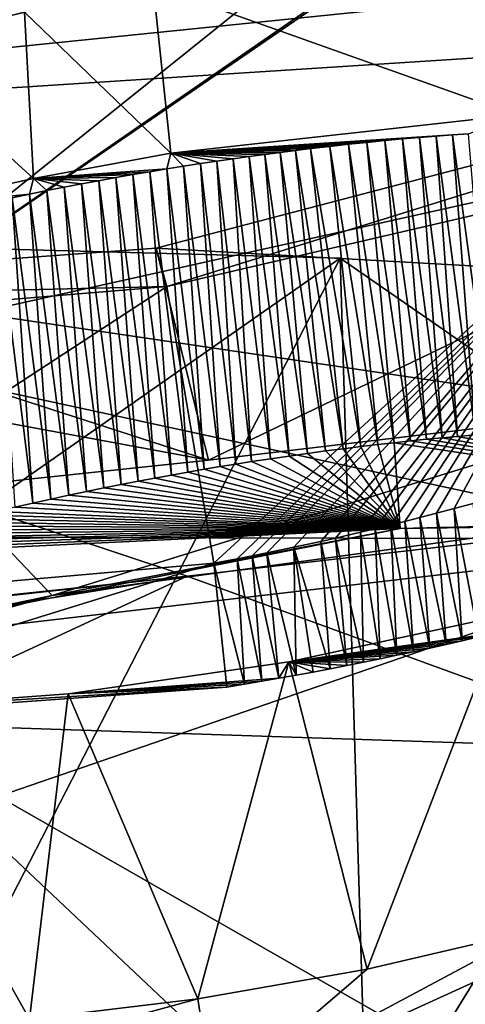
# Model space of a CAD drawing. Header units: metres. Extents: x -147 to 294, y -23 to 81.
# Tile 332 of 656: x 246.438 to 247.424, y 16.367 to 18.543. Entities that reach past the tile are written whole.
import ezdxf

# ---------------------------------------------------------------- set-up
doc = ezdxf.new("R2010")
doc.units = ezdxf.units.M
doc.layers.add('solid_AVA_153', color=7, linetype='CONTINUOUS')

msp = doc.modelspace()

# ---------------------------------------------------------------- linework, layer by layer
at = {"layer": 'solid_AVA_153'}
for points in [[(235.382919, 20.174784, 271.545105), (248.68512, 21.944908, 269.990875), (236.747787, 7.212847, 268.464081)], [(248.68512, 21.944908, 269.990875), (246.785263, 8.478528, 267.585846), (236.747787, 7.212847, 268.464081)], [(248.68512, 21.944908, 269.990875), (253.524139, 10.754683, 266.204803), (246.785263, 8.478528, 267.585846)], [(250.906952, 11.006205, 270.554932), (249.574112, 21.555054, 273.642517), (235.413086, 19.895332, 274.532532)], [(250.906952, 11.006205, 270.554932), (235.413086, 19.895332, 274.532532), (235.975128, 14.554294, 273.108093)], [(246.510284, 17.270866, 189.794327), (245.98967, 17.816858, 187.674927), (254.132614, 19.629084, 186.691681)], [(248.600922, 19.607344, 183.324738), (254.132614, 19.629084, 186.691681), (245.98967, 17.816858, 187.674927)], [(247.666275, 17.428185, 189.912994), (246.510284, 17.270866, 189.794327), (254.132614, 19.629084, 186.691681)], [(248.175293, 19.324511, 183.976242), (248.600922, 19.607344, 183.324738), (245.98967, 17.816858, 187.674927)], [(247.557861, 19.073439, 184.42691), (248.175293, 19.324511, 183.976242), (245.98967, 17.816858, 187.674927)], [(246.024277, 18.755999, 184.598358), (247.557861, 19.073439, 184.42691), (245.98967, 17.816858, 187.674927)], [(246.148224, 18.484308, 190.351578), (246.449112, 18.55978, 190.295303), (245.375778, 19.043739, 190.472504)], [(249.380035, 18.783726, 198.120804), (244.016846, 18.2379, 198.04126), (248.6633, 18.537403, 198.839584)], [(249.380035, 18.783726, 198.120804), (244.144302, 18.446239, 197.221237), (244.016846, 18.2379, 198.04126)], [(249.380035, 18.783726, 198.120804), (246.855591, 17.569769, 197.384338), (244.144302, 18.446239, 197.221237)], [(249.380035, 18.783726, 198.120804), (249.500443, 17.883444, 197.87999), (246.855591, 17.569769, 197.384338)], [(247.536087, 18.333069, 190.350815), (247.49472, 18.721941, 190.432083), (246.733246, 18.619106, 190.282104)], [(246.772278, 18.24843, 190.204239), (246.733246, 18.619106, 190.282104), (246.449112, 18.55978, 190.295303)], [(247.536087, 18.333069, 190.350815), (246.733246, 18.619106, 190.282104), (246.772278, 18.24843, 190.204239)], [(246.468613, 18.192575, 190.22403), (246.449112, 18.55978, 190.295303), (246.148224, 18.484308, 190.351578)], [(246.468613, 18.192575, 190.22403), (246.772278, 18.24843, 190.204239), (246.449112, 18.55978, 190.295303)], [(244.016846, 18.2379, 198.04126), (248.740402, 17.540977, 198.631851), (248.6633, 18.537403, 198.839584)], [(248.633331, 18.534275, 195.033401), (246.740219, 18.038639, 195.651199), (249.500443, 17.883444, 197.87999)], [(246.763519, 17.953737, 194.898636), (246.740219, 18.038639, 195.651199), (248.633331, 18.534275, 195.033401)], [(247.792297, 18.192648, 194.698029), (246.763519, 17.953737, 194.898636), (248.633331, 18.534275, 195.033401)], [(246.185013, 18.130308, 190.278381), (246.468613, 18.192575, 190.22403), (246.148224, 18.484308, 190.351578)], [(244.144302, 18.446239, 197.221237), (246.855591, 17.569769, 197.384338), (244.210327, 17.290581, 196.89856)], [(247.536087, 18.333069, 190.350815), (246.772278, 18.24843, 190.204239), (247.430695, 18.291344, 190.431702)], [(246.772278, 18.24843, 190.204239), (247.395569, 18.288877, 190.419983), (247.430695, 18.291344, 190.431702)], [(246.772278, 18.24843, 190.204239), (247.359604, 18.28615, 190.408676), (247.395569, 18.288877, 190.419983)], [(246.772278, 18.24843, 190.204239), (247.322739, 18.283148, 190.397812), (247.359604, 18.28615, 190.408676)], [(246.772278, 18.24843, 190.204239), (247.284912, 18.279856, 190.387421), (247.322739, 18.283148, 190.397812)], [(247.322739, 18.283148, 190.397812), (247.284912, 18.279856, 190.387421), (247.372879, 17.619415, 190.222214)], [(247.359604, 18.28615, 190.408676), (247.322739, 18.283148, 190.397812), (247.406784, 17.622526, 190.231842)], [(247.322739, 18.283148, 190.397812), (247.372879, 17.619415, 190.222214), (247.406784, 17.622526, 190.231842)], [(247.395569, 18.288877, 190.419983), (247.359604, 18.28615, 190.408676), (247.446472, 17.62594, 190.243866)], [(247.359604, 18.28615, 190.408676), (247.406784, 17.622526, 190.231842), (247.446472, 17.62594, 190.243866)], [(247.430695, 18.291344, 190.431702), (247.395569, 18.288877, 190.419983), (247.485153, 17.629028, 190.256409)], [(247.395569, 18.288877, 190.419983), (247.446472, 17.62594, 190.243866), (247.485153, 17.629028, 190.256409)], [(246.772278, 18.24843, 190.204239), (247.246078, 18.276253, 190.377518), (247.284912, 18.279856, 190.387421)], [(246.772278, 18.24843, 190.204239), (247.206253, 18.272329, 190.368179), (247.246078, 18.276253, 190.377518)], [(246.772278, 18.24843, 190.204239), (247.165512, 18.268078, 190.359451), (247.206253, 18.272329, 190.368179)], [(246.772278, 18.24843, 190.204239), (247.123856, 18.263487, 190.351379), (247.165512, 18.268078, 190.359451)], [(246.772278, 18.24843, 190.204239), (247.081268, 18.258539, 190.344025), (247.123856, 18.263487, 190.351379)], [(247.123856, 18.263487, 190.351379), (247.081268, 18.258539, 190.344025), (247.192444, 17.599977, 190.180939)], [(247.165512, 18.268078, 190.359451), (247.123856, 18.263487, 190.351379), (247.230057, 17.604422, 190.188202)], [(247.123856, 18.263487, 190.351379), (247.192444, 17.599977, 190.180939), (247.230057, 17.604422, 190.188202)], [(247.206253, 18.272329, 190.368179), (247.165512, 18.268078, 190.359451), (247.266861, 17.608574, 190.195984)], [(247.165512, 18.268078, 190.359451), (247.230057, 17.604422, 190.188202), (247.266861, 17.608574, 190.195984)], [(247.246078, 18.276253, 190.377518), (247.206253, 18.272329, 190.368179), (247.302917, 17.612448, 190.204254)], [(247.206253, 18.272329, 190.368179), (247.266861, 17.608574, 190.195984), (247.302917, 17.612448, 190.204254)], [(247.284912, 18.279856, 190.387421), (247.246078, 18.276253, 190.377518), (247.338242, 17.616058, 190.213013)], [(247.246078, 18.276253, 190.377518), (247.302917, 17.612448, 190.204254), (247.338242, 17.616058, 190.213013)], [(247.284912, 18.279856, 190.387421), (247.338242, 17.616058, 190.213013), (247.372879, 17.619415, 190.222214)], [(244.016846, 18.2379, 198.04126), (245.440704, 17.163971, 198.028671), (246.80867, 17.313625, 198.277267)], [(244.016846, 18.2379, 198.04126), (246.80867, 17.313625, 198.277267), (247.774475, 17.42494, 198.454025)], [(244.016846, 18.2379, 198.04126), (247.774475, 17.42494, 198.454025), (248.740402, 17.540977, 198.631851)], [(246.468613, 18.192575, 190.22403), (246.763611, 18.213705, 190.317017), (246.772278, 18.24843, 190.204239)], [(246.772278, 18.24843, 190.204239), (246.763611, 18.213705, 190.317017), (246.800842, 18.219683, 190.317657)], [(246.772278, 18.24843, 190.204239), (247.048203, 18.254522, 190.338928), (247.081268, 18.258539, 190.344025)], [(246.772278, 18.24843, 190.204239), (247.014603, 18.250284, 190.33429), (247.048203, 18.254522, 190.338928)], [(246.772278, 18.24843, 190.204239), (246.980453, 18.245819, 190.330154), (247.014603, 18.250284, 190.33429)], [(246.772278, 18.24843, 190.204239), (246.800842, 18.219683, 190.317657), (246.837784, 18.22542, 190.318939)], [(246.772278, 18.24843, 190.204239), (246.837784, 18.22542, 190.318939), (246.874313, 18.230909, 190.320877)], [(246.772278, 18.24843, 190.204239), (246.874313, 18.230909, 190.320877), (246.910324, 18.236143, 190.32341)], [(246.772278, 18.24843, 190.204239), (246.910324, 18.236143, 190.32341), (246.945724, 18.241112, 190.326508)], [(246.772278, 18.24843, 190.204239), (246.945724, 18.241112, 190.326508), (246.980453, 18.245819, 190.330154)], [(246.945724, 18.241112, 190.326508), (246.910324, 18.236143, 190.32341), (246.992905, 17.573036, 190.153992)], [(246.980453, 18.245819, 190.330154), (246.945724, 18.241112, 190.326508), (247.034378, 17.579096, 190.158005)], [(246.945724, 18.241112, 190.326508), (246.992905, 17.573036, 190.153992), (247.034378, 17.579096, 190.158005)], [(247.014603, 18.250284, 190.33429), (246.980453, 18.245819, 190.330154), (247.075027, 17.584803, 190.16275)], [(246.980453, 18.245819, 190.330154), (247.034378, 17.579096, 190.158005), (247.075027, 17.584803, 190.16275)], [(247.048203, 18.254522, 190.338928), (247.014603, 18.250284, 190.33429), (247.114914, 17.590176, 190.168182)], [(247.014603, 18.250284, 190.33429), (247.075027, 17.584803, 190.16275), (247.114914, 17.590176, 190.168182)], [(247.081268, 18.258539, 190.344025), (247.048203, 18.254522, 190.338928), (247.154037, 17.595228, 190.174255)], [(247.048203, 18.254522, 190.338928), (247.114914, 17.590176, 190.168182), (247.154037, 17.595228, 190.174255)], [(247.081268, 18.258539, 190.344025), (247.154037, 17.595228, 190.174255), (247.192444, 17.599977, 190.180939)], [(246.800842, 18.219683, 190.317657), (246.763611, 18.213705, 190.317017), (246.846115, 17.549652, 190.146439)], [(246.837784, 18.22542, 190.318939), (246.800842, 18.219683, 190.317657), (246.881424, 17.555552, 190.147308)], [(246.800842, 18.219683, 190.317657), (246.846115, 17.549652, 190.146439), (246.881424, 17.555552, 190.147308)], [(246.874313, 18.230909, 190.320877), (246.837784, 18.22542, 190.318939), (246.91626, 17.561201, 190.148758)], [(246.837784, 18.22542, 190.318939), (246.881424, 17.555552, 190.147308), (246.91626, 17.561201, 190.148758)], [(246.910324, 18.236143, 190.32341), (246.874313, 18.230909, 190.320877), (246.950607, 17.566608, 190.150757)], [(246.874313, 18.230909, 190.320877), (246.91626, 17.561201, 190.148758), (246.950607, 17.566608, 190.150757)], [(246.910324, 18.236143, 190.32341), (246.950607, 17.566608, 190.150757), (246.992905, 17.573036, 190.153992)], [(246.468613, 18.192575, 190.22403), (246.726151, 18.2075, 190.317078), (246.763611, 18.213705, 190.317017)], [(246.468613, 18.192575, 190.22403), (246.688583, 18.20108, 190.31781), (246.726151, 18.2075, 190.317078)], [(246.468613, 18.192575, 190.22403), (246.650986, 18.194464, 190.319244), (246.688583, 18.20108, 190.31781)], [(246.468613, 18.192575, 190.22403), (246.613205, 18.187613, 190.321381), (246.650986, 18.194464, 190.319244)], [(246.650986, 18.194464, 190.319244), (246.613205, 18.187613, 190.321381), (246.699982, 17.523365, 190.149292)], [(246.688583, 18.20108, 190.31781), (246.650986, 18.194464, 190.319244), (246.737228, 17.530352, 190.147583)], [(246.650986, 18.194464, 190.319244), (246.699982, 17.523365, 190.149292), (246.737228, 17.530352, 190.147583)], [(246.726151, 18.2075, 190.317078), (246.688583, 18.20108, 190.31781), (246.774033, 17.537062, 190.146561)], [(246.688583, 18.20108, 190.31781), (246.737228, 17.530352, 190.147583), (246.774033, 17.537062, 190.146561)], [(246.763611, 18.213705, 190.317017), (246.726151, 18.2075, 190.317078), (246.810318, 17.543491, 190.146179)], [(246.726151, 18.2075, 190.317078), (246.774033, 17.537062, 190.146561), (246.810318, 17.543491, 190.146179)], [(246.763611, 18.213705, 190.317017), (246.810318, 17.543491, 190.146179), (246.846115, 17.549652, 190.146439)], [(246.185013, 18.130308, 190.278381), (246.460037, 18.157772, 190.337311), (246.468613, 18.192575, 190.22403)], [(246.468613, 18.192575, 190.22403), (246.460037, 18.157772, 190.337311), (246.498444, 18.165569, 190.332214)], [(246.468613, 18.192575, 190.22403), (246.498444, 18.165569, 190.332214), (246.536835, 18.173151, 190.32785)], [(246.468613, 18.192575, 190.22403), (246.536835, 18.173151, 190.32785), (246.575119, 18.180504, 190.324249)], [(246.468613, 18.192575, 190.22403), (246.575119, 18.180504, 190.324249), (246.613205, 18.187613, 190.321381)], [(246.536835, 18.173151, 190.32785), (246.498444, 18.165569, 190.332214), (246.585632, 17.500679, 190.158829)], [(246.575119, 18.180504, 190.324249), (246.536835, 18.173151, 190.32785), (246.624191, 17.508537, 190.154892)], [(246.536835, 18.173151, 190.32785), (246.585632, 17.500679, 190.158829), (246.624191, 17.508537, 190.154892)], [(246.613205, 18.187613, 190.321381), (246.575119, 18.180504, 190.324249), (246.662308, 17.516098, 190.151718)], [(246.575119, 18.180504, 190.324249), (246.624191, 17.508537, 190.154892), (246.662308, 17.516098, 190.151718)], [(246.613205, 18.187613, 190.321381), (246.662308, 17.516098, 190.151718), (246.699982, 17.523365, 190.149292)], [(246.867691, 17.342163, 194.414978), (246.763519, 17.953737, 194.898636), (247.792297, 18.192648, 194.698029)], [(246.919128, 17.352015, 194.415421), (246.867691, 17.342163, 194.414978), (247.792297, 18.192648, 194.698029)], [(246.952316, 17.358517, 194.415039), (246.919128, 17.352015, 194.415421), (247.792297, 18.192648, 194.698029)], [(246.984909, 17.365067, 194.414169), (246.952316, 17.358517, 194.415039), (247.792297, 18.192648, 194.698029)], [(247.044571, 17.377474, 194.411331), (246.984909, 17.365067, 194.414169), (247.792297, 18.192648, 194.698029)], [(247.104126, 17.390411, 194.406845), (247.044571, 17.377474, 194.411331), (247.792297, 18.192648, 194.698029)], [(247.136749, 17.397732, 194.403702), (247.104126, 17.390411, 194.406845), (247.792297, 18.192648, 194.698029)], [(247.192398, 17.410622, 194.397171), (247.136749, 17.397732, 194.403702), (247.792297, 18.192648, 194.698029)], [(247.224274, 17.418226, 194.392776), (247.192398, 17.410622, 194.397171), (247.792297, 18.192648, 194.698029)], [(247.25943, 17.426807, 194.387344), (247.224274, 17.418226, 194.392776), (247.792297, 18.192648, 194.698029)], [(247.290222, 17.434486, 194.382111), (247.25943, 17.426807, 194.387344), (247.792297, 18.192648, 194.698029)], [(247.323639, 17.442987, 194.3759), (247.290222, 17.434486, 194.382111), (247.792297, 18.192648, 194.698029)], [(247.359879, 17.45241, 194.36853), (247.323639, 17.442987, 194.3759), (247.792297, 18.192648, 194.698029)], [(247.399139, 17.46286, 194.359787), (247.359879, 17.45241, 194.36853), (247.792297, 18.192648, 194.698029)], [(247.441605, 17.474455, 194.349442), (247.399139, 17.46286, 194.359787), (247.792297, 18.192648, 194.698029)], [(246.185013, 18.130308, 190.278381), (246.421722, 18.14978, 190.34317), (246.460037, 18.157772, 190.337311)], [(246.421722, 18.14978, 190.34317), (246.383591, 18.141611, 190.349731), (246.4673, 17.475206, 190.175598)], [(246.460037, 18.157772, 190.337311), (246.421722, 18.14978, 190.34317), (246.507172, 17.48402, 190.169144)], [(246.421722, 18.14978, 190.34317), (246.4673, 17.475206, 190.175598), (246.507172, 17.48402, 190.169144)], [(246.498444, 18.165569, 190.332214), (246.460037, 18.157772, 190.337311), (246.546631, 17.49251, 190.163574)], [(246.460037, 18.157772, 190.337311), (246.507172, 17.48402, 190.169144), (246.546631, 17.49251, 190.163574)], [(246.498444, 18.165569, 190.332214), (246.546631, 17.49251, 190.163574), (246.585632, 17.500679, 190.158829)], [(246.383591, 18.141611, 190.349731), (246.427109, 17.466078, 190.182938), (246.4673, 17.475206, 190.175598)], [(246.263687, 17.399652, 202.563141), (247.146698, 18.016191, 200.360504), (245.695969, 18.055271, 199.553436)], [(245.892807, 15.581443, 199.227875), (245.695969, 18.055271, 199.553436), (247.146698, 18.016191, 200.360504)], [(246.740219, 18.038639, 195.651199), (245.00325, 17.912497, 195.121155), (246.855591, 17.569769, 197.384338)], [(246.763519, 17.953737, 194.898636), (245.00325, 17.912497, 195.121155), (246.740219, 18.038639, 195.651199)], [(246.740219, 18.038639, 195.651199), (246.855591, 17.569769, 197.384338), (249.500443, 17.883444, 197.87999)], [(247.219696, 15.583611, 199.973969), (245.892807, 15.581443, 199.227875), (247.146698, 18.016191, 200.360504)], [(246.263687, 17.399652, 202.563141), (248.044678, 17.395647, 203.368958), (247.146698, 18.016191, 200.360504)], [(247.219696, 15.583611, 199.973969), (247.146698, 18.016191, 200.360504), (248.044678, 17.395647, 203.368958)], [(245.423492, 17.842499, 194.467102), (245.00325, 17.912497, 195.121155), (246.763519, 17.953737, 194.898636)], [(245.423492, 17.842499, 194.467102), (246.763519, 17.953737, 194.898636), (245.664398, 17.235857, 194.039078)], [(245.664398, 17.235857, 194.039078), (246.763519, 17.953737, 194.898636), (246.867691, 17.342163, 194.414978)], [(245.00325, 17.912497, 195.121155), (244.210327, 17.290581, 196.89856), (246.855591, 17.569769, 197.384338)], [(246.510284, 17.270866, 189.794327), (245.521225, 16.99181, 190.202881), (245.98967, 17.816858, 187.674927)], [(247.266861, 17.608574, 190.195984), (247.230057, 17.604422, 190.188202), (247.279419, 17.419235, 190.045929)], [(247.302917, 17.612448, 190.204254), (247.266861, 17.608574, 190.195984), (248.423264, 17.434977, 190.667694)], [(247.266861, 17.608574, 190.195984), (247.279419, 17.419235, 190.045929), (248.423264, 17.434977, 190.667694)], [(247.338242, 17.616058, 190.213013), (247.302917, 17.612448, 190.204254), (248.423264, 17.434977, 190.667694)], [(247.372879, 17.619415, 190.222214), (247.338242, 17.616058, 190.213013), (248.423264, 17.434977, 190.667694)], [(247.406784, 17.622526, 190.231842), (247.372879, 17.619415, 190.222214), (248.423264, 17.434977, 190.667694)], [(247.446472, 17.62594, 190.243866), (247.406784, 17.622526, 190.231842), (248.423264, 17.434977, 190.667694)], [(247.075027, 17.584803, 190.16275), (247.034378, 17.579096, 190.158005), (247.279419, 17.419235, 190.045929)], [(247.114914, 17.590176, 190.168182), (247.075027, 17.584803, 190.16275), (247.279419, 17.419235, 190.045929)], [(247.154037, 17.595228, 190.174255), (247.114914, 17.590176, 190.168182), (247.279419, 17.419235, 190.045929)], [(247.192444, 17.599977, 190.180939), (247.154037, 17.595228, 190.174255), (247.279419, 17.419235, 190.045929)], [(247.230057, 17.604422, 190.188202), (247.192444, 17.599977, 190.180939), (247.279419, 17.419235, 190.045929)], [(246.950607, 17.566608, 190.150757), (246.91626, 17.561201, 190.148758), (247.279419, 17.419235, 190.045929)], [(246.992905, 17.573036, 190.153992), (246.950607, 17.566608, 190.150757), (247.279419, 17.419235, 190.045929)], [(247.034378, 17.579096, 190.158005), (246.992905, 17.573036, 190.153992), (247.279419, 17.419235, 190.045929)], [(246.810318, 17.543491, 190.146179), (246.774033, 17.537062, 190.146561), (247.279419, 17.419235, 190.045929)], [(246.846115, 17.549652, 190.146439), (246.810318, 17.543491, 190.146179), (247.279419, 17.419235, 190.045929)], [(246.881424, 17.555552, 190.147308), (246.846115, 17.549652, 190.146439), (247.279419, 17.419235, 190.045929)], [(246.91626, 17.561201, 190.148758), (246.881424, 17.555552, 190.147308), (247.279419, 17.419235, 190.045929)], [(246.699982, 17.523365, 190.149292), (246.662308, 17.516098, 190.151718), (247.279419, 17.419235, 190.045929)], [(246.737228, 17.530352, 190.147583), (246.699982, 17.523365, 190.149292), (247.279419, 17.419235, 190.045929)], [(246.774033, 17.537062, 190.146561), (246.737228, 17.530352, 190.147583), (247.279419, 17.419235, 190.045929)], [(246.585632, 17.500679, 190.158829), (246.546631, 17.49251, 190.163574), (247.279419, 17.419235, 190.045929)], [(246.624191, 17.508537, 190.154892), (246.585632, 17.500679, 190.158829), (247.279419, 17.419235, 190.045929)], [(246.662308, 17.516098, 190.151718), (246.624191, 17.508537, 190.154892), (247.279419, 17.419235, 190.045929)], [(246.4673, 17.475206, 190.175598), (246.427109, 17.466078, 190.182938), (247.279419, 17.419235, 190.045929)], [(246.507172, 17.48402, 190.169144), (246.4673, 17.475206, 190.175598), (247.279419, 17.419235, 190.045929)], [(246.546631, 17.49251, 190.163574), (246.507172, 17.48402, 190.169144), (247.279419, 17.419235, 190.045929)], [(246.386581, 17.456621, 190.191193), (246.354324, 17.448915, 190.198395), (247.279419, 17.419235, 190.045929)], [(246.427109, 17.466078, 190.182938), (246.386581, 17.456621, 190.191193), (247.279419, 17.419235, 190.045929)], [(247.41713, 17.170797, 194.285385), (247.359879, 17.45241, 194.36853), (247.399139, 17.46286, 194.359787)], [(247.452759, 17.179224, 194.276688), (247.399139, 17.46286, 194.359787), (247.441605, 17.474455, 194.349442)], [(247.41713, 17.170797, 194.285385), (247.399139, 17.46286, 194.359787), (247.452759, 17.179224, 194.276688)], [(246.289063, 17.432823, 190.214706), (246.256058, 17.424421, 190.223862), (247.279419, 17.419235, 190.045929)], [(246.321823, 17.440985, 190.206223), (246.289063, 17.432823, 190.214706), (247.279419, 17.419235, 190.045929)], [(246.354324, 17.448915, 190.198395), (246.321823, 17.440985, 190.206223), (247.279419, 17.419235, 190.045929)], [(247.30899, 17.146414, 194.307739), (247.25943, 17.426807, 194.387344), (247.290222, 17.434486, 194.382111)], [(248.423264, 17.434977, 190.667694), (247.279419, 17.419235, 190.045929), (247.666275, 17.428185, 189.912994)], [(247.345245, 17.154392, 194.300903), (247.290222, 17.434486, 194.382111), (247.323639, 17.442987, 194.3759)], [(247.30899, 17.146414, 194.307739), (247.290222, 17.434486, 194.382111), (247.345245, 17.154392, 194.300903)], [(247.381287, 17.162519, 194.293457), (247.323639, 17.442987, 194.3759), (247.359879, 17.45241, 194.36853)], [(247.345245, 17.154392, 194.300903), (247.323639, 17.442987, 194.3759), (247.381287, 17.162519, 194.293457)], [(247.381287, 17.162519, 194.293457), (247.359879, 17.45241, 194.36853), (247.41713, 17.170797, 194.285385)], [(247.279419, 17.419235, 190.045929), (246.004425, 17.165802, 190.168381), (246.510284, 17.270866, 189.794327)], [(246.019592, 17.358774, 190.308411), (246.004425, 17.165802, 190.168381), (247.279419, 17.419235, 190.045929)], [(246.053879, 17.368917, 190.293991), (246.019592, 17.358774, 190.308411), (247.279419, 17.419235, 190.045929)], [(246.087997, 17.37879, 190.280396), (246.053879, 17.368917, 190.293991), (247.279419, 17.419235, 190.045929)], [(246.121918, 17.388401, 190.267609), (246.087997, 17.37879, 190.280396), (247.279419, 17.419235, 190.045929)], [(246.155685, 17.39776, 190.255569), (246.121918, 17.388401, 190.267609), (247.279419, 17.419235, 190.045929)], [(246.189301, 17.406881, 190.244293), (246.155685, 17.39776, 190.255569), (247.279419, 17.419235, 190.045929)], [(246.222778, 17.41577, 190.233719), (246.189301, 17.406881, 190.244293), (247.279419, 17.419235, 190.045929)], [(246.256058, 17.424421, 190.223862), (246.222778, 17.41577, 190.233719), (247.279419, 17.419235, 190.045929)], [(247.279419, 17.419235, 190.045929), (246.510284, 17.270866, 189.794327), (247.666275, 17.428185, 189.912994)], [(247.86174, 16.930601, 200.304733), (247.774475, 17.42494, 198.454025), (246.80867, 17.313625, 198.277267)], [(247.19899, 17.123371, 194.324554), (247.136749, 17.397732, 194.403702), (247.192398, 17.410622, 194.397171)], [(247.23587, 17.130903, 194.319565), (247.192398, 17.410622, 194.397171), (247.224274, 17.418226, 194.392776)], [(247.19899, 17.123371, 194.324554), (247.192398, 17.410622, 194.397171), (247.23587, 17.130903, 194.319565)], [(247.272537, 17.138584, 194.313965), (247.224274, 17.418226, 194.392776), (247.25943, 17.426807, 194.387344)], [(247.23587, 17.130903, 194.319565), (247.224274, 17.418226, 194.392776), (247.272537, 17.138584, 194.313965)], [(247.272537, 17.138584, 194.313965), (247.25943, 17.426807, 194.387344), (247.30899, 17.146414, 194.307739)], [(245.902313, 17.146, 203.470184), (245.851944, 16.641645, 205.569702), (248.044678, 17.395647, 203.368958)], [(246.055862, 14.163457, 204.70488), (248.044678, 17.395647, 203.368958), (245.851944, 16.641645, 205.569702)], [(246.263687, 17.399652, 202.563141), (245.902313, 17.146, 203.470184), (248.044678, 17.395647, 203.368958)], [(246.055862, 14.163457, 204.70488), (248.048248, 14.985803, 202.720764), (248.044678, 17.395647, 203.368958)], [(247.124619, 17.108759, 194.332672), (247.044571, 17.377474, 194.411331), (247.104126, 17.390411, 194.406845)], [(247.161911, 17.11599, 194.328918), (247.104126, 17.390411, 194.406845), (247.136749, 17.397732, 194.403702)], [(247.124619, 17.108759, 194.332672), (247.104126, 17.390411, 194.406845), (247.161911, 17.11599, 194.328918)], [(247.161911, 17.11599, 194.328918), (247.136749, 17.397732, 194.403702), (247.19899, 17.123371, 194.324554)], [(248.006454, 15.366845, 201.250473), (247.219696, 15.583611, 199.973969), (248.044678, 17.395647, 203.368958)], [(247.049423, 17.094744, 194.338333), (246.984909, 17.365067, 194.414169), (247.044571, 17.377474, 194.411331)], [(247.049423, 17.094744, 194.338333), (247.044571, 17.377474, 194.411331), (247.087128, 17.101675, 194.3358)], [(247.087128, 17.101675, 194.3358), (247.044571, 17.377474, 194.411331), (247.124619, 17.108759, 194.332672)], [(246.93512, 17.074844, 194.342209), (246.867691, 17.342163, 194.414978), (246.919128, 17.352015, 194.415421)], [(246.973419, 17.081327, 194.341522), (246.919128, 17.352015, 194.415421), (246.952316, 17.358517, 194.415039)], [(246.93512, 17.074844, 194.342209), (246.919128, 17.352015, 194.415421), (246.973419, 17.081327, 194.341522)], [(247.011536, 17.087961, 194.34024), (246.952316, 17.358517, 194.415039), (246.984909, 17.365067, 194.414169)], [(246.973419, 17.081327, 194.341522), (246.952316, 17.358517, 194.415039), (247.011536, 17.087961, 194.34024)], [(247.011536, 17.087961, 194.34024), (246.984909, 17.365067, 194.414169), (247.049423, 17.094744, 194.338333)], [(245.704269, 16.982412, 193.972641), (245.664398, 17.235857, 194.039078), (246.867691, 17.342163, 194.414978)], [(245.704269, 16.982412, 193.972641), (246.867691, 17.342163, 194.414978), (246.896606, 17.068512, 194.34227)], [(246.896606, 17.068512, 194.34227), (246.867691, 17.342163, 194.414978), (246.93512, 17.074844, 194.342209)], [(243.066238, 16.713385, 198.371429), (246.80867, 17.313625, 198.277267), (244.073502, 17.023783, 197.782272)], [(246.10759, 16.98877, 199.043335), (246.80867, 17.313625, 198.277267), (243.066238, 16.713385, 198.371429)], [(246.80867, 17.313625, 198.277267), (245.440704, 17.163971, 198.028671), (244.073502, 17.023783, 197.782272)], [(246.10759, 16.98877, 199.043335), (247.86174, 16.930601, 200.304733), (246.80867, 17.313625, 198.277267)], [(246.004425, 17.165802, 190.168381), (245.521225, 16.99181, 190.202881), (246.510284, 17.270866, 189.794327)], [(247.033783, 17.124269, 194.225967), (247.507568, 17.226765, 194.142487), (247.206604, 16.444824, 194.065231)], [(247.488174, 17.187798, 194.26738), (247.507568, 17.226765, 194.142487), (247.033783, 17.124269, 194.225967)], [(247.507568, 17.226765, 194.142487), (247.570496, 16.529465, 193.994095), (247.206604, 16.444824, 194.065231)], [(247.452759, 17.179224, 194.276688), (247.488174, 17.187798, 194.26738), (247.033783, 17.124269, 194.225967)], [(247.41713, 17.170797, 194.285385), (247.452759, 17.179224, 194.276688), (247.033783, 17.124269, 194.225967)], [(247.381287, 17.162519, 194.293457), (247.41713, 17.170797, 194.285385), (247.033783, 17.124269, 194.225967)], [(247.345245, 17.154392, 194.300903), (247.381287, 17.162519, 194.293457), (247.033783, 17.124269, 194.225967)], [(247.30899, 17.146414, 194.307739), (247.345245, 17.154392, 194.300903), (247.033783, 17.124269, 194.225967)], [(247.272537, 17.138584, 194.313965), (247.30899, 17.146414, 194.307739), (247.033783, 17.124269, 194.225967)], [(247.23587, 17.130903, 194.319565), (247.272537, 17.138584, 194.313965), (247.033783, 17.124269, 194.225967)], [(247.19899, 17.123371, 194.324554), (247.23587, 17.130903, 194.319565), (247.033783, 17.124269, 194.225967)], [(246.545456, 17.053286, 194.195206), (247.033783, 17.124269, 194.225967), (246.832123, 16.379004, 194.069199)], [(247.011536, 17.087961, 194.34024), (247.033783, 17.124269, 194.225967), (246.545456, 17.053286, 194.195206)], [(247.033783, 17.124269, 194.225967), (247.206604, 16.444824, 194.065231), (246.832123, 16.379004, 194.069199)], [(247.011536, 17.087961, 194.34024), (247.049423, 17.094744, 194.338333), (247.033783, 17.124269, 194.225967)], [(247.161911, 17.11599, 194.328918), (247.19899, 17.123371, 194.324554), (247.033783, 17.124269, 194.225967)], [(247.124619, 17.108759, 194.332672), (247.161911, 17.11599, 194.328918), (247.033783, 17.124269, 194.225967)], [(247.087128, 17.101675, 194.3358), (247.124619, 17.108759, 194.332672), (247.033783, 17.124269, 194.225967)], [(247.049423, 17.094744, 194.338333), (247.087128, 17.101675, 194.3358), (247.033783, 17.124269, 194.225967)], [(246.973419, 17.081327, 194.341522), (247.011536, 17.087961, 194.34024), (246.545456, 17.053286, 194.195206)], [(245.704269, 16.982412, 193.972641), (246.896606, 17.068512, 194.34227), (246.074173, 17.018707, 194.050949)], [(246.896606, 17.068512, 194.34227), (246.545456, 17.053286, 194.195206), (246.074173, 17.018707, 194.050949)], [(246.93512, 17.074844, 194.342209), (246.973419, 17.081327, 194.341522), (246.545456, 17.053286, 194.195206)], [(246.896606, 17.068512, 194.34227), (246.93512, 17.074844, 194.342209), (246.545456, 17.053286, 194.195206)], [(246.074173, 17.018707, 194.050949), (246.545456, 17.053286, 194.195206), (246.459869, 16.334141, 194.005981)], [(246.545456, 17.053286, 194.195206), (246.832123, 16.379004, 194.069199), (246.459869, 16.334141, 194.005981)], [(246.074173, 17.018707, 194.050949), (246.459869, 16.334141, 194.005981), (246.103073, 16.311899, 193.877441)], [(247.910187, 15.959475, 200.045319), (247.86174, 16.930601, 200.304733), (246.10759, 16.98877, 199.043335)], [(247.122253, 16.033159, 199.298355), (246.10759, 16.98877, 199.043335), (246.156769, 16.008173, 198.82222)], [(247.910187, 15.959475, 200.045319), (246.10759, 16.98877, 199.043335), (247.122253, 16.033159, 199.298355)], [(247.911438, 16.629923, 193.858093), (247.994995, 16.414818, 193.880936), (246.866501, 16.153681, 194.112213)], [(247.570496, 16.529465, 193.994095), (247.911438, 16.629923, 193.858093), (246.866501, 16.153681, 194.112213)], [(247.206604, 16.444824, 194.065231), (247.570496, 16.529465, 193.994095), (246.866501, 16.153681, 194.112213)], [(246.832123, 16.379004, 194.069199), (247.206604, 16.444824, 194.065231), (246.866501, 16.153681, 194.112213)], [(246.866501, 16.153681, 194.112213), (247.994995, 16.414818, 193.880936), (247.018173, 16.051975, 194.285477)], [(247.994995, 16.414818, 193.880936), (248.138657, 16.315313, 194.017258), (247.018173, 16.051975, 194.285477)], [(246.832123, 16.379004, 194.069199), (246.866501, 16.153681, 194.112213), (245.750748, 16.083988, 193.718399)], [(246.459869, 16.334141, 194.005981), (246.832123, 16.379004, 194.069199), (245.750748, 16.083988, 193.718399)]]:
    msp.add_3dface(points, dxfattribs=at)

doc.saveas('drawing.dxf')
